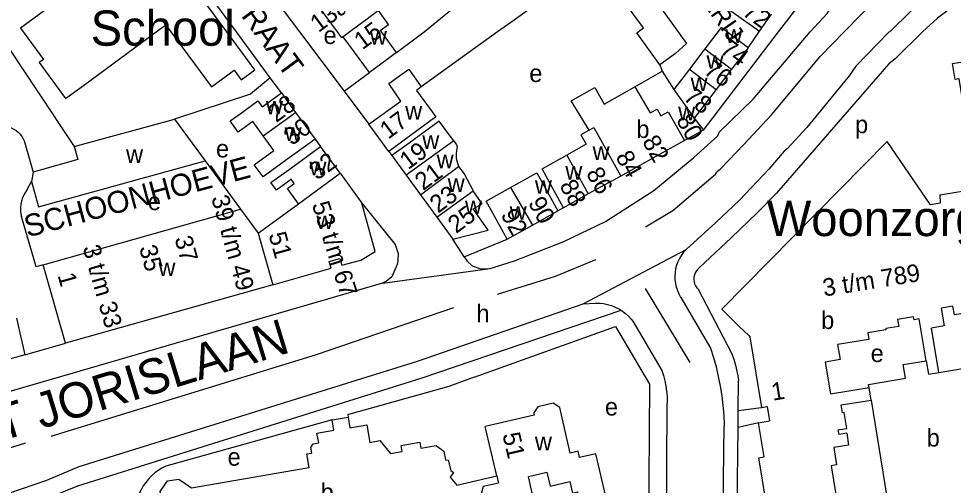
# Model space of a CAD drawing. Extents: x 161141 to 163125, y 381621 to 383200.
# Drawn here: x 161938.6 to 162150.7, y 382330.5 to 382436.3 of the extents above; entities that cross this region are included whole.
import ezdxf

# ---------------------------------------------------------------- set-up
doc = ezdxf.new("R2010")
doc.units = 0
for name, color, linetype in [('BLT_Basislijn', 7, 'Continuous'), ('BLT_Bebouwing', 7, 'Continuous'), ('BLT_Bebouwing_beschrifting', 7, 'Continuous'), ('BLT_Centroide', 7, 'Continuous'), ('BLT_Huisnummer', 7, 'Continuous'), ('BLT_Huisnummer_ tussenligend', 7, 'Continuous'), ('BLT_Huisnummer_reeks', 7, 'Continuous'), ('BLT_Onderverdeling_panden', 7, 'Continuous'), ('BLT_Straatnaam', 7, 'Continuous'), ('BLT_Straatnaam_hoofdweg', 7, 'Continuous'), ('BLT_Straatnaam_verkleind', 7, 'Continuous'), ('BLT_Vlakafsluiter', 7, 'Continuous')]:
    doc.layers.add(name, color=color, linetype=linetype)

msp = doc.modelspace()

# ---------------------------------------------------------------- linework, layer by layer
at = {"layer": 'BLT_Basislijn'}
for p, q in [((161924.85, 382446.89), (161951.23, 382407.32)), ((162104.14, 382429.72), (162106.77, 382433.49)), ((162012.45, 382419.89), (162018.24, 382424.12)), ((162084.15, 382425.9), (162084.68, 382424.42)), ((161998.22, 382419.49), (161995.71, 382422.89)), ((162012.45, 382419.89), (162018.08, 382412.39)), ((161939.92, 382408.4), (161941.91, 382401.55)), ((162005.87, 382409.03), (162007.11, 382407.32)), ((162022.63, 382406.19), (162023.29, 382405.3)), ((161980.93, 382404.08), (161988.98, 382393.14)), ((161940.56, 382397.6), (161941.52, 382399.44)), ((162062.29, 382393.46), (162060.98, 382392.72)), ((162039.73, 382382.34), (162037.17, 382386.3)), ((162039.73, 382382.34), (162049.45, 382386.33)), ((162080.78, 382375.12), (162090.93, 382358.36)), ((162092.82, 382374.95), (162100.4, 382360.47)), ((162066.74, 382371.68), (162069.51, 382371.84)), ((162088.92, 382373.08), (162095.63, 382361.63)), ((162030.21, 382354.86), (162075.34, 382370.18)), ((161938.14, 382368.42), (161940.02, 382360.1)), ((162077.99, 382367.73), (162084.56, 382356.5)), ((162041.99, 382355.01), (162074.06, 382366.53)), ((162074.06, 382366.53), (162081.74, 382353.4)), ((161940.02, 382360.1), (161949.21, 382362.71)), ((162101.91, 382347.43), (162101.98, 382354.26)), ((162101.91, 382347.43), (162107.17, 382348.14)), ((162013.3, 382346.51), (162013.37, 382345.96)), ((162101.87, 382343.56), (162101.91, 382347.43)), ((162009.73, 382345.33), (161972.01, 382334.85)), ((162098.45, 382318.95), (162098.74, 382343.94)), ((162101.44, 382301.57), (162101.87, 382343.56)), ((162106.49, 382344.64), (162101.87, 382343.56)), ((161940.18, 382340.08), (161893.48, 382325.35))]:
    msp.add_line(p, q, dxfattribs=at)
for points in [[(162080.89, 382389.1), (162087.08, 382392.8), (162096.77, 382401.05), (162097.06, 382401.61), (162097.92, 382402.29), (162103.21, 382407.77), (162109.43, 382414.56), (162120.5, 382427.73), (162125.96, 382433.33), (162133.78, 382441.38), (162141.36, 382447.96), (162147.08, 382452.5), (162159.07, 382460.25), (162172.83, 382467.15), (162180.96, 382470.1), (162190.27, 382472.7), (162275.19, 382497.81), (162297.47, 382505.64), (162313.73, 382512.88), (162324.73, 382518.77), (162333.27, 382524.13), (162334.37, 382525.07), (162343.16, 382531.08), (162361.67, 382545.16)], [(162174.97, 382459.34), (162165.18, 382455.02), (162152.65, 382447.08), (162141.02, 382438), (162136.32, 382433.33), (162136.08, 382433.28), (162128.59, 382425.57), (162127.09, 382423.4), (162117.52, 382411.67), (162113.04, 382406.82), (162112.33, 382406.28), (162108.85, 382402.24)], [(162181.81, 382456.95), (162174.59, 382454.11), (162166.62, 382450.08), (162156.64, 382443.64), (162147.12, 382436.43), (162143.71, 382433.33), (162137.47, 382427.17), (162136.12, 382426.08), (162110.57, 382396.74), (162106.24, 382392.27)], [(161995.71, 382422.89), (161988.02, 382433.33), (161975.61, 382450.19)], [(162065.92, 382446.48), (162056.97, 382440.37), (162054.85, 382438.7), (162051.08, 382436.02)], [(162094.01, 382411.04), (162111.08, 382433.33), (162121.41, 382446.83)], [(161994.05, 382444.44), (162002.37, 382433.33), (162012.45, 382419.89)], [(162024.38, 382428.69), (162030.6, 382433.33), (162044.7, 382444.96)], [(162045.64, 382379.65), (162051.12, 382381.43), (162062.3, 382385.76), (162071.78, 382390.31), (162082.75, 382397.4), (162091.84, 382404.86), (162097.26, 382409.77), (162097.6, 382410.58), (162105.32, 382418.07), (162118.28, 382433.33), (162122.11, 382437.5), (162123.52, 382439.65)], [(162051.08, 382436.02), (162047.29, 382433.33), (162029.99, 382420.88)], [(161995.71, 382422.89), (161991.23, 382419.25), (161973.95, 382413.57)], [(161934.44, 382411.8), (161935.07, 382411.85), (161935.69, 382411.83), (161936.31, 382411.73), (161936.92, 382411.55), (161937.49, 382411.3), (161938.03, 382410.97), (161938.52, 382410.58), (161938.96, 382410.13), (161939.34, 382409.63), (161939.65, 382409.08), (161939.89, 382408.5), (161939.92, 382408.4)], [(162108.85, 382402.24), (162102.2, 382395.16), (162096.86, 382390.11), (162090.07, 382383.96)], [(161940.56, 382397.6), (161940.12, 382397), (161939.74, 382396.35), (161939.44, 382395.67), (161939.22, 382394.96), (161939.07, 382394.23), (161939, 382393.49), (161939.01, 382392.74), (161939.1, 382392), (161939.21, 382391.47)], [(162016.46, 382394.46), (162024.06, 382385.08), (162024.74, 382383.04), (162024.68, 382381.42), (162024.54, 382380.54), (162023.33, 382377.77), (162022.09, 382376.77), (162021.17, 382376.31)], [(161944.18, 382380.53), (161942.57, 382380.07), (161939.21, 382391.47)], [(162093.12, 382379.86), (162100.32, 382386.64), (162106.24, 382392.27)], [(162090.07, 382383.96), (162089.51, 382383.34), (162089.01, 382382.67), (162088.58, 382381.96), (162088.22, 382381.21), (162087.93, 382380.43), (162087.71, 382379.62), (162087.58, 382378.8), (162087.52, 382377.96), (162087.55, 382377.13), (162087.65, 382376.3), (162087.84, 382375.49), (162088.1, 382374.7), (162088.43, 382373.93), (162088.84, 382373.2), (162088.92, 382373.08)], [(162039.73, 382382.34), (162040.4, 382381.31), (162041.5, 382380.26), (162043.48, 382379.57), (162045.64, 382379.65)], [(162047.28, 382373.85), (162060.47, 382377.91), (162069.61, 382381.72)], [(162093.12, 382379.86), (162092.74, 382379.52), (162092.42, 382379.12), (162092.16, 382378.68), (162091.98, 382378.21), (162091.87, 382377.71), (162091.84, 382377.2), (162091.89, 382376.69), (162092.02, 382376.2), (162092.23, 382375.74), (162092.51, 382375.31), (162092.82, 382374.95)], [(162021.17, 382376.31), (161931.04, 382350.16), (161900, 382340.15)], [(161908.69, 382321.22), (161936.4, 382328.72), (161945.01, 382331.67), (161952.31, 382334.78), (162029.12, 382358.63), (162066.74, 382371.68)], [(162069.51, 382371.84), (162070.43, 382371.81), (162071.34, 382371.7), (162072.24, 382371.52), (162073.12, 382371.25), (162073.97, 382370.91), (162074.79, 382370.49), (162075.34, 382370.18)], [(161946.01, 382341.6), (162006.16, 382360.14), (162037.38, 382370.8)], [(162075.34, 382370.18), (162076.31, 382369.46), (162077, 382368.85)], [(162077, 382368.85), (162077.63, 382368.18), (162077.99, 382367.73)], [(162095.63, 382361.63), (162096.29, 382359.5), (162096.88, 382357.35), (162097.38, 382355.18), (162097.81, 382353), (162098.16, 382350.8), (162098.43, 382348.59), (162098.62, 382346.37), (162098.73, 382344.14), (162098.74, 382343.94)], [(161940.02, 382360.1), (161921.6, 382354.86), (161916.47, 382353.84), (161913.8, 382353.63), (161905.98, 382352.32)], [(162100.4, 382360.47), (162100.88, 382359.12), (162101.3, 382357.75), (162101.63, 382356.35), (162101.89, 382354.94), (162101.98, 382354.26)], [(162084.56, 382356.5), (162084.95, 382355.36), (162085.27, 382354.2), (162085.51, 382353.01), (162085.67, 382351.81), (162085.75, 382350.61), (162085.75, 382349.4), (162085.72, 382348.71)], [(161913.27, 382314.74), (161952.05, 382330.4), (162030.21, 382354.86)], [(162041.99, 382355.01), (162036.21, 382352.93), (162013.73, 382346.64), (162013.3, 382346.51)], [(162081.74, 382353.4), (162081.57, 382320.73), (162082.07, 382317.09)], [(162085.72, 382348.71), (162085.57, 382320.99), (162086.08, 382317.31)], [(161972.01, 382334.85), (161971.13, 382334.39), (161970.29, 382333.87), (161969.5, 382333.28), (161968.76, 382332.62), (161968.07, 382331.91), (161967.44, 382331.15), (161966.88, 382330.33), (161966.38, 382329.48), (161965.95, 382328.59), (161965.6, 382327.66), (161965.32, 382326.71), (161965.12, 382325.74), (161965, 382324.76), (161964.96, 382323.77), (161965, 382322.78), (161965.1, 382321.93)]]:
    msp.add_lwpolyline(points, dxfattribs=at)
at = {"layer": 'BLT_Bebouwing'}
for p, q in [((162012.23, 382432.21), (162011.97, 382432.01)), ((162018.24, 382424.12), (162012.23, 382432.21)), ((162104.14, 382429.72), (162100.41, 382424.86)), ((162090.84, 382424.92), (162087.33, 382420.31)), ((162100.41, 382424.86), (162096.91, 382420.28)), ((162096.91, 382420.28), (162091.94, 382413.8)), ((161951.23, 382407.32), (161973.95, 382413.57)), ((161973.95, 382413.57), (161980.93, 382404.08)), ((162001.45, 382415.07), (162005.87, 382409.03)), ((162091.94, 382413.8), (162094.01, 382411.04)), ((162022.63, 382406.19), (162018.08, 382412.39)), ((162094.01, 382411.04), (162089.72, 382408.67)), ((162011.54, 382401.26), (162007.11, 382407.32)), ((162089.72, 382408.67), (162078.74, 382402.58)), ((162135.74, 382408.46), (162098.19, 382370.45)), ((162145.57, 382394.08), (162135.74, 382408.46)), ((162023.29, 382405.3), (162026.57, 382400.81)), ((161941.91, 382401.55), (161941.52, 382399.44)), ((162011.54, 382401.26), (162016.46, 382394.46)), ((162026.57, 382400.81), (162029.81, 382396.38)), ((162078.74, 382402.58), (162075.25, 382400.65)), ((162075.25, 382400.65), (162067.89, 382396.57)), ((162067.89, 382396.57), (162062.29, 382393.46)), ((162029.81, 382396.38), (162033.5, 382391.32)), ((162147.76, 382394.46), (162145.57, 382394.08)), ((162147.64, 382396.38), (162147.76, 382394.46)), ((161944.18, 382380.53), (161988.98, 382393.14)), ((161988.98, 382393.14), (161992.99, 382387.69)), ((161992.99, 382387.69), (162002.12, 382394.37)), ((162055.21, 382389.53), (162060.98, 382392.72)), ((162033.5, 382391.32), (162037.17, 382386.3)), ((162049.45, 382386.33), (162055.21, 382389.53)), ((161949.21, 382362.71), (161944.18, 382380.53)), ((161996.28, 382375.98), (161949.21, 382362.71)), ((162098.19, 382370.45), (162102.09, 382366.61)), ((162147.41, 382356.08), (162145.76, 382366.16)), ((162104.53, 382364.17), (162107.17, 382348.14)), ((162009.73, 382345.33), (162013.37, 382345.96)), ((162126.56, 382342.32), (162126.98, 382339.6))]:
    msp.add_line(p, q, dxfattribs=at)
for points in [[(162081.93, 382453.69), (162087.99, 382445.27), (162082.52, 382441.34), (162090.15, 382430.75), (162087.7, 382428.45), (162084.15, 382425.9)], [(161963.79, 382446.09), (161962.55, 382445.18), (161962.04, 382445.87), (161956.48, 382441.78), (161953.97, 382445.2), (161938.98, 382434.18), (161944.2, 382427.09), (161943.24, 382426.39), (161949.26, 382418.21), (161953.28, 382421.17), (161969.82, 382433.33), (161971.98, 382434.92), (161973.15, 382433.33), (161982.33, 382420.85), (161987.51, 382424.66), (161989.12, 382422.47), (161992.2, 382424.73), (161985.87, 382433.33), (161974.22, 382449.17)], [(162084.15, 382425.9), (162078.92, 382433.17), (162080.4, 382434.24), (162071.62, 382446.17)], [(162101.67, 382442.88), (162098.94, 382439), (162106.77, 382433.49)], [(162011.97, 382432.01), (162010.99, 382433.33), (162005.82, 382440.28)], [(162024.38, 382428.69), (162020.93, 382433.33), (162020.68, 382433.67), (162022.56, 382435.06), (162020.25, 382438.17), (162018.38, 382436.78)], [(162106.77, 382433.49), (162109.49, 382437.34), (162109.43, 382437.38)], [(162104.14, 382429.72), (162098.05, 382434.37), (162096.05, 382431.75), (162094.34, 382429.51)], [(162147.64, 382396.38), (162156.99, 382397.89), (162154.12, 382415.78), (162153.18, 382415.63), (162152.05, 382422.68), (162151.12, 382422.53), (162150.54, 382426.14), (162159.47, 382427.58), (162159.25, 382428.94), (162161.62, 382432.21)], [(162024.38, 382428.69), (162022.25, 382427.11), (162018.24, 382424.12)], [(162094.34, 382429.51), (162090.84, 382424.92)], [(162018.08, 382412.39), (162025.31, 382417.65), (162022.6, 382421.64), (162027.15, 382424.87), (162029.99, 382420.88)], [(162078.43, 382420.89), (162084.68, 382424.42)], [(162084.68, 382424.42), (162087.33, 382420.31)], [(162028.89, 382420.06), (162033.31, 382414.09), (162022.63, 382406.19)], [(162029.99, 382420.88), (162028.89, 382420.06)], [(162068.08, 382411.07), (162063.96, 382417.71), (162069.39, 382420.71), (162071.47, 382416.95), (162078.43, 382420.89)], [(161994.12, 382409.74), (161991.73, 382413.02), (161988.44, 382410.62), (161986.61, 382413.15), (161988.84, 382414.77), (161992.88, 382417.71), (161993.89, 382416.33), (161998.22, 382419.49)], [(161998.22, 382419.49), (162000, 382417.05), (162001.45, 382415.07)], [(162037.36, 382408.6), (162035.94, 382410.53), (162034.02, 382413.12), (162027.21, 382408.09), (162023.29, 382405.3)], [(162005.87, 382409.03), (162001.83, 382406.08), (162000, 382404.74), (161994.06, 382400.46), (161992.05, 382403.22), (161996.51, 382406.46), (161994.12, 382409.74)], [(162068.08, 382411.07), (162066.2, 382410.03), (162067.4, 382407.84), (162063.01, 382405.39)], [(161951.23, 382407.32), (161952.02, 382404.36), (161941.91, 382401.55)], [(162002.12, 382394.37), (162000, 382397.27), (161999.59, 382397.83), (162000, 382398.13), (162001.14, 382398.97), (162000.46, 382399.9), (162000, 382399.56), (161997.12, 382397.45), (161995.87, 382399.15), (162000, 382402.12), (162003.07, 382404.37), (162007.11, 382407.32)], [(162037.36, 382408.6), (162038, 382407.74), (162038.15, 382407.29), (162037.96, 382406.46), (162037.87, 382405.65), (162037.89, 382404.61), (162038.44, 382402.78)], [(162062.29, 382393.46), (162059.87, 382397.84), (162057.44, 382402.29), (162061.18, 382404.37), (162063.01, 382405.39)], [(161941.52, 382399.44), (161943.12, 382393.68), (161980.93, 382404.08)], [(162038.44, 382402.78), (162039.75, 382401.12), (162041.76, 382397.32)], [(162050.26, 382398.04), (162056.2, 382401.34), (162060.98, 382392.72)], [(162037.17, 382386.3), (162045.16, 382388.39), (162041.77, 382393.22), (162043.83, 382394.36), (162041.76, 382397.32)], [(162049.45, 382386.33), (162044.67, 382394.95), (162050.26, 382398.04)], [(161996.28, 382375.98), (162009.53, 382379.71), (162009.09, 382381.27), (162011.47, 382381.97), (162011.96, 382380.39), (162016.27, 382381.57), (162019.51, 382383.5), (162016.46, 382394.46)], [(162163.74, 382366.57), (162162.23, 382375.94), (162154.98, 382374.72), (162155.79, 382369.92), (162150.98, 382369.12), (162150.64, 382371.14), (162147.99, 382370.7), (162148.67, 382366.64), (162145.76, 382366.16)], [(162144.57, 382358.74), (162143.01, 382368.23), (162141.82, 382368.03), (162141.72, 382368.68), (162138.08, 382368.08), (162138.34, 382366.54), (162135.38, 382366.04), (162135.43, 382365.75)], [(162102.09, 382366.61), (162104.29, 382364.44), (162104.53, 382364.17)], [(162135.43, 382365.75), (162131.32, 382365.05), (162131.57, 382363.59), (162124.47, 382362.39), (162125.04, 382358.99), (162121.67, 382358.42), (162122.89, 382351.2), (162131.62, 382352.68)], [(162131.5, 382353.37), (162139.88, 382354.78), (162139.37, 382357.89), (162144.57, 382358.74)], [(162147.41, 382356.08), (162156.02, 382357.49), (162159.79, 382334.47)], [(162131.62, 382352.68), (162131.5, 382353.37)], [(162056.1, 382324.89), (162055.03, 382329.38), (162054.31, 382332.48), (162058.49, 382333.44), (162059.21, 382330.32), (162063.71, 382331.36), (162064.32, 382328.71), (162065.47, 382328.97), (162067.07, 382322.04), (162068.05, 382322.27), (162072.93, 382323.39), (162069.63, 382337.66), (162065.92, 382336.8), (162065.59, 382338.21), (162063.8, 382337.79), (162061.4, 382348.15), (162059.89, 382349.1), (162056.4, 382348.3), (162055.53, 382346.89), (162055.63, 382346.42), (162044.5, 382343.85)], [(162107.17, 382348.14), (162108.49, 382348.35), (162109.03, 382345.08)], [(162126.56, 382342.32), (162124.79, 382341.99), (162124.61, 382343.03), (162126.6, 382343.38), (162125.97, 382347.01), (162125.6, 382346.94), (162125.31, 382348.74), (162132.05, 382349.78)], [(162132.05, 382349.78), (162136.08, 382325.07), (162150.85, 382327.42), (162151.43, 382323.8), (162136.09, 382321.32), (162137.45, 382312.92), (162139.51, 382313.26)], [(162013.37, 382345.96), (162013.79, 382343.55), (162017.59, 382344.2), (162018.27, 382340.22), (162020.58, 382340.62), (162023.02, 382337.69), (162025.64, 382338.15), (162025.4, 382339.54), (162029.63, 382340.27), (162029.87, 382338.88), (162033.38, 382339.49), (162035.1, 382338.22), (162035.44, 382336.25), (162036.05, 382336.21), (162036.72, 382333.81), (162037.32, 382333.38), (162036.56, 382332.3), (162038.03, 382330.53), (162047.09, 382332.62)], [(161971.32, 382325.68), (161970.72, 382329.09), (161972.38, 382331.46), (161974.94, 382331.91), (161977.81, 382329.89), (162001.4, 382333.99), (162004.55, 382334.54), (162004.02, 382337.61), (162005.13, 382337.8), (162004.91, 382339.08), (162005.47, 382339.88), (162006.69, 382340.1), (162006.3, 382342.34), (162010.13, 382343), (162009.73, 382345.33)], [(162047.09, 382332.62), (162044.5, 382343.85)], [(162106.49, 382344.64), (162109.03, 382345.08)], [(162112.6, 382301.36), (162111.93, 382305.51), (162110.47, 382305.27), (162107.89, 382321.3), (162109.06, 382321.49), (162106.61, 382336.74), (162107.77, 382336.94), (162106.49, 382344.64)], [(162126.98, 382339.6), (162123.58, 382339.09), (162124.24, 382335.14), (162123, 382334.89), (162125.53, 382319.54), (162124.31, 382319.3), (162126.2, 382307.78), (162124.94, 382307.58), (162125.87, 382301.67)]]:
    msp.add_lwpolyline(points, dxfattribs=at)
at = {"layer": 'BLT_Onderverdeling_panden'}
for p, q in [((162018.38, 382436.78), (162013.75, 382433.33)), ((162013.75, 382433.33), (162012.23, 382432.21)), ((162094.34, 382429.51), (162100.41, 382424.86)), ((162090.84, 382424.92), (162096.91, 382420.28)), ((161994.12, 382409.74), (162001.45, 382415.07)), ((162037.36, 382408.6), (162026.57, 382400.81)), ((162063.01, 382405.39), (162067.89, 382396.57)), ((162002.12, 382394.37), (162011.54, 382401.26)), ((162029.81, 382396.38), (162038.44, 382402.78)), ((162033.5, 382391.32), (162041.76, 382397.32)), ((162050.26, 382398.04), (162055.21, 382389.53)), ((161992.99, 382387.69), (161996.28, 382375.98)), ((162132.05, 382349.78), (162131.62, 382352.68)), ((162047.09, 382332.62), (162047.47, 382330.98))]:
    msp.add_line(p, q, dxfattribs=at)
for points in [[(162078.43, 382420.89), (162081.9, 382414.95), (162083.49, 382415.83), (162084.35, 382414.28), (162086.04, 382415.23), (162089.72, 382408.67)], [(162087.33, 382420.31), (162091.94, 382413.8)], [(162068.08, 382411.07), (162069.15, 382411.67), (162075.25, 382400.65)], [(162144.57, 382358.74), (162145.07, 382355.69), (162147.41, 382356.08)], [(162047.47, 382330.98), (162044.02, 382330.18), (162042.01, 382322.33), (162041.49, 382322.24)]]:
    msp.add_lwpolyline(points, dxfattribs=at)
at = {"layer": 'BLT_Vlakafsluiter'}
for p, q in [((162066.74, 382371.68), (162090.07, 382383.96)), ((162021.17, 382376.31), (162045.64, 382379.65))]:
    msp.add_line(p, q, dxfattribs=at)

# ---------------------------------------------------------------- texts
at = {"layer": 'BLT_Bebouwing_beschrifting'}
for s, p in [('School', (161954.94, 382430.21)), ('Woonzorgcentrum', (162108.4, 382387.02))]:
    msp.add_text(s, height=8, dxfattribs=at).set_placement(p)
at = {"layer": 'BLT_Centroide'}
for s, p in [('e', (162007.8, 382430.6)), ('w', (162018.31, 382430.45)), ('w', (162099.02, 382430.84)), ('w', (162094.72, 382424.97)), ('e', (162054.5, 382421.97)), ('w', (162091.11, 382419.91)), ('w', (161994.72, 382414.62)), ('w', (162026.33, 382413.47)), ('w', (162088.28, 382413.3)), ('w', (161998.95, 382408.62)), ('b', (162078.8, 382409.28)), ('p', (162128.43, 382410.36)), ('w', (162030.2, 382406.81)), ('e', (161983.39, 382404.86)), ('w', (162068.86, 382404.3)), ('w', (161962.97, 382403.62)), ('w', (162033.47, 382402.41)), ('w', (162004.6, 382400.84)), ('w', (162062.67, 382399.83)), ('w', (162035.97, 382397.03)), ('w', (162055.77, 382396.61)), ('e', (161967.92, 382392.91)), ('w', (162039.88, 382392)), ('w', (162050.03, 382390.73)), ('w', (162006.16, 382388.62)), ('w', (161970.33, 382377.94)), ('h', (162042.5, 382367.47)), ('b', (162120.74, 382365.94)), ('e', (162131.97, 382358.44)), ('e', (162071.66, 382346.31)), ('w', (162055.77, 382338.41)), ('b', (162144.69, 382339.27)), ('e', (161986.02, 382334.93)), ('b', (162007.14, 382326.91))]:
    msp.add_text(s, height=4, dxfattribs=at).set_placement(p)
at = {"layer": 'BLT_Huisnummer'}
for s, rotation, p in [('72', 324.7207, (162102.61, 382437.3)), ('15', 36.6247, (162016.63, 382429.15)), ('74', 324.7207, (162097.56, 382428.75)), ('78', 322.5606, (162089.23, 382418.08)), ('28', 36.1882, (161997.06, 382412.65)), ('17', 36.4835, (162022.47, 382408.86)), ('80', 299.2761, (162087.73, 382413.37)), ('32', 36.0659, (162006.36, 382399.56)), ('21', 36.4855, (162030.4, 382397.21)), ('88', 298.9995, (162061.25, 382398.5)), ('25', 36.4791, (162037.9, 382387.48)), ('92', 298.9802, (162047.92, 382391.89))]:
    msp.add_text(s, height=4, rotation=rotation, dxfattribs=at).set_placement(p)
at = {"layer": 'BLT_Huisnummer_ tussenligend'}
for s, rotation, p in [('76', 324.7207, (162093.84, 382424.03)), ('30', 36.1882, (162000.61, 382407.4)), ('19', 36.4835, (162026.97, 382401.94)), ('86', 298.9873, (162067.27, 382401.3)), ('23', 36.4855, (162033.78, 382392.07)), ('90', 298.9995, (162054.14, 382394.58))]:
    msp.add_text(s, height=4, rotation=rotation, dxfattribs=at).set_placement(p)
at = {"layer": 'BLT_Huisnummer_reeks'}
for s, rotation, p in [('13a-b-c', 36.6319, (162006.66, 382433.07)), ('82', 299.2761, (162080.02, 382408.52)), ('84', 299.2761, (162073.96, 382405.02)), ('39 t/m 49', 285.7144, (161982.27, 382395.73)), ('53 t/m 67', 287.4435, (162005.12, 382394.21)), ('37', 285.7144, (161973.94, 382386.5)), ('51', 285.5371, (161995.28, 382387.38)), ('3 t/m 33', 285.7418, (161953.09, 382384.44)), ('35', 285.7144, (161965.9, 382384.4)), ('3 t/m 789', 9.1328, (162121.42, 382373.3)), ('1', 285.7418, (161947.41, 382378.12)), ('1', 9.1355, (162109.75, 382349.67)), ('51', 283.0073, (162048.38, 382342.03))]:
    msp.add_text(s, height=4, rotation=rotation, dxfattribs=at).set_placement(p)
at = {"layer": 'BLT_Straatnaam'}
for s, rotation, p in [('TUINSTRAAT', 306.3718, (161974.64, 382456.45)), ('SCHOONHOEVE', 15.0942, (161940.63, 382386.68))]:
    msp.add_text(s, height=5, rotation=rotation, dxfattribs=at).set_placement(p)
at = {"layer": 'BLT_Straatnaam_hoofdweg'}
msp.add_text('ST JORISLAAN', height=8, rotation=17.1013, dxfattribs=at).set_placement((161927.8, 382338.35))
at = {"layer": 'BLT_Straatnaam_verkleind'}
msp.add_text('BLAUWVERVERIJ', height=4, rotation=304.6959, dxfattribs=at).set_placement((162074.34, 382467.98))

doc.saveas('drawing.dxf')
